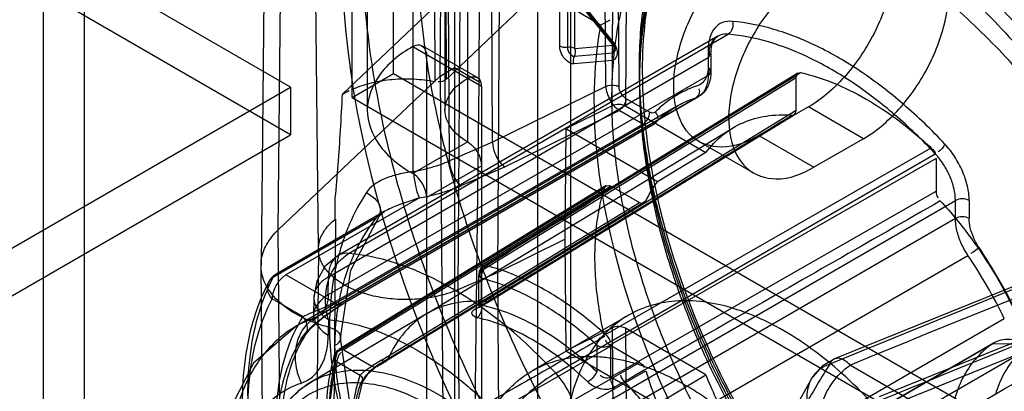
# Model space of a CAD drawing. Header units: millimetres. Extents: x 188 to 1028, y 131 to 1566.
# Tile 304 of 326: x 950 to 975, y 1151 to 1161. Entities that reach past the tile are written whole.
import ezdxf

# ---------------------------------------------------------------- set-up
doc = ezdxf.new("R2010")
doc.units = ezdxf.units.MM
doc.header["$LTSCALE"] = 110.325218
doc.layers.get('0').update_dxf_attribs({"linetype": 'CONTINUOUS'})

msp = doc.modelspace()

# ---------------------------------------------------------------- linework, layer by layer
at = {"color": 7, "linetype": 'CONTINUOUS'}
for p, q in [((961.077, 1171.777), (961.077, 1147.278)), ((964.066, 1146.396), (964.066, 1171.708)), ((960.705, 1159.42), (960.809, 1171.622)), ((963.218, 1145.906), (963.218, 1171.218)), ((960.001, 1170.79), (960.001, 1156.91)), ((961.415, 1157.726), (961.415, 1169.974)), ((958.829, 1169.157), (958.829, 1158.543)), ((960.829, 1169.157), (960.829, 1158.543)), ((960.536, 1168.53), (960.572, 1159.276)), ((960.866, 1159.338), (960.826, 1168.592)), ((956.539, 1155.462), (956.651, 1167.672)), ((951.551, 1131.169), (951.551, 1167.504)), ((964.971, 1159.154), (964.909, 1167.36)), ((957.574, 1154.961), (957.443, 1167.21)), ((965.31, 1159.148), (965.248, 1167.351)), ((950.49, 1166.891), (950.49, 1130.557)), ((956.227, 1166.807), (956.096, 1154.559)), ((962.261, 1166.554), (962.179, 1154.363)), ((961.169, 1153.928), (961.248, 1166.117)), ((962.057, 1157.715), (962.003, 1165.925)), ((960.944, 1157.236), (960.892, 1165.446)), ((956.854, 1159.135), (946.955, 1164.85)), ((965.132, 1158.656), (965.174, 1164.146)), ((965.514, 1164.138), (965.472, 1158.649)), ((956.854, 1157.91), (946.955, 1163.625)), ((959.506, 1159.482), (959.506, 1162.911)), ((961.716, 1162.301), (958.193, 1158.953)), ((958.445, 1158.869), (958.445, 1162.298)), ((961.712, 1159.268), (961.716, 1162.301)), ((964.833, 1160.725), (963.222, 1161.688)), ((964.153, 1161.539), (965.143, 1160.308)), ((960.868, 1159.338), (962.968, 1161.333)), ((963.786, 1160.187), (963.786, 1161.506)), ((963.979, 1161.477), (963.979, 1160.157)), ((965.129, 1160.264), (964.139, 1161.496)), ((965.153, 1160.262), (964.163, 1161.493)), ((964.172, 1160.127), (964.172, 1161.447)), ((965.162, 1160.215), (964.172, 1161.447)), ((965.177, 1160.259), (964.187, 1161.49)), ((964.833, 1160.725), (965.08, 1160.868)), ((967.85, 1160.441), (958.081, 1154.801)), ((958.35, 1154.855), (968.119, 1160.495)), ((960.001, 1160.176), (961.768, 1159.155)), ((960.251, 1160.2), (961.665, 1159.384)), ((964.163, 1159.928), (965.153, 1160.017)), ((964.172, 1160.127), (965.162, 1160.215)), ((967.602, 1160.096), (967.602, 1159.437)), ((957.834, 1154.253), (967.602, 1159.892)), ((960.354, 1159.971), (960.354, 1147.316)), ((965.143, 1159.818), (964.153, 1159.729)), ((967.675, 1159.994), (967.675, 1159.539)), ((960.705, 1159.42), (961.077, 1159.635)), ((961.077, 1159.635), (961.712, 1159.268)), ((956.539, 1155.462), (960.705, 1159.42)), ((967.602, 1159.437), (957.827, 1153.793)), ((958.445, 1158.869), (959.506, 1159.482)), ((959.506, 1159.482), (976.123, 1149.888)), ((960.705, 1159.42), (960.809, 1147.124)), ((961.556, 1147.002), (961.712, 1159.268)), ((961.768, 1154.418), (969.864, 1159.383)), ((969.914, 1159.496), (961.817, 1154.531)), ((969.864, 1158.537), (969.864, 1159.383)), ((642.193, 977.466), (956.854, 1159.135)), ((956.854, 1159.135), (956.854, 1157.91)), ((961.768, 1159.155), (961.768, 1148.132)), ((964.971, 1159.154), (962.057, 1157.715)), ((967.279, 1158.854), (957.48, 1153.197)), ((967.353, 1158.887), (957.557, 1153.231)), ((958.445, 1158.869), (975.062, 1149.276)), ((965.488, 1158.844), (966.1, 1158.49)), ((966.784, 1158.632), (956.978, 1152.97)), ((969.864, 1158.537), (962.015, 1153.736)), ((962.37, 1157.085), (965.311, 1158.537)), ((965.132, 1158.656), (963.936, 1158.065)), ((965.923, 1158.184), (965.311, 1158.537)), ((965.472, 1158.649), (967.545, 1157.452)), ((970.183, 1158.624), (968.91, 1157.889)), ((971.597, 1157.808), (970.183, 1158.624)), ((961.965, 1153.624), (969.814, 1158.424)), ((957.968, 1153.591), (965.923, 1158.184)), ((966.173, 1158.159), (958.218, 1153.566)), ((958.254, 1153.594), (966.209, 1158.187)), ((960.335, 1153.295), (968.226, 1158.078)), ((963.936, 1158.065), (963.914, 1155.22)), ((966.298, 1156.702), (963.936, 1158.065)), ((642.193, 976.241), (956.854, 1157.91)), ((968.774, 1156.919), (967.36, 1157.736)), ((968.91, 1157.889), (970.324, 1157.073)), ((971.597, 1157.808), (970.324, 1157.073)), ((961.415, 1157.726), (960.001, 1156.91)), ((962.057, 1157.715), (960.944, 1157.236)), ((964.959, 1152.771), (973.344, 1157.57)), ((963.679, 1151.778), (973.449, 1157.418)), ((973.471, 1157.301), (965.086, 1152.502)), ((967.545, 1157.451), (966.298, 1156.702)), ((973.471, 1157.301), (973.471, 1156.455)), ((960.354, 1156.297), (961.768, 1157.114)), ((961.243, 1156.6), (962.37, 1157.085)), ((958.057, 1152.325), (964.934, 1156.541)), ((964.977, 1156.601), (958.1, 1152.385)), ((965.104, 1156.59), (958.227, 1152.374)), ((965.104, 1156.59), (965.834, 1156.168)), ((960.171, 1156.286), (956.736, 1154.303)), ((958, 1155.742), (958.005, 1156.284)), ((964.198, 1150.578), (973.966, 1156.218)), ((965.341, 1151.815), (973.471, 1156.455)), ((973.966, 1155.763), (973.966, 1156.218)), ((974.319, 1156.218), (974.319, 1155.763)), ((959.199, 1152.109), (965.834, 1156.168)), ((959.322, 1152.099), (965.961, 1156.157)), ((965.998, 1156.2), (959.358, 1152.141)), ((956.415, 1154.251), (959.073, 1155.786)), ((959.268, 1155.934), (956.486, 1154.327)), ((958.01, 1155.738), (957.915, 1143.542)), ((959.15, 1155.84), (959.268, 1155.934)), ((964.191, 1150.119), (973.966, 1155.763)), ((956.651, 1143.174), (956.539, 1155.462)), ((962.179, 1154.363), (963.915, 1155.22)), ((963.914, 1155.22), (963.936, 1152.35)), ((957.574, 1154.977), (957.443, 1142.728)), ((964.489, 1149.15), (974.289, 1154.807)), ((956.227, 1142.288), (956.096, 1154.537)), ((957.968, 1153.591), (956.736, 1154.303)), ((957.827, 1153.793), (957.834, 1154.253)), ((961.169, 1153.928), (962.179, 1154.363)), ((961.697, 1153.531), (961.697, 1154.308)), ((961.768, 1153.587), (961.768, 1154.418)), ((961.771, 1154.216), (961.771, 1153.53)), ((962.179, 1154.363), (962.262, 1142.055)), ((957.172, 1153.234), (956.382, 1153.69)), ((957.453, 1153.726), (957.446, 1153.282)), ((961.169, 1153.928), (961.248, 1141.618)), ((961.768, 1153.587), (962.015, 1153.736)), ((961.656, 1153.46), (961.904, 1153.609)), ((961.697, 1153.531), (961.716, 1153.472)), ((961.716, 1153.473), (961.964, 1153.621)), ((960.357, 1153.304), (957.369, 1151.536)), ((965.547, 1153.264), (963.072, 1151.835)), ((965.411, 1147.521), (975.224, 1153.187)), ((957.833, 1153.155), (957.827, 1152.751)), ((963.936, 1152.35), (965.132, 1152.941)), ((965.132, 1152.941), (965.204, 1143.508)), ((965.472, 1152.933), (965.543, 1143.502)), ((967.545, 1151.736), (965.472, 1152.933)), ((958.227, 1148.542), (965.104, 1152.477)), ((964.735, 1152.504), (964.735, 1151.818)), ((965.086, 1152.502), (965.086, 1151.671)), ((965.834, 1152.055), (965.104, 1152.477)), ((975.89, 1152.43), (966.066, 1146.757)), ((969.982, 1149.681), (974.932, 1152.538)), ((974.961, 1152.556), (970.011, 1149.698)), ((974.932, 1152.538), (975.897, 1152.518)), ((958.227, 1152.374), (958.947, 1151.958)), ((963.936, 1152.35), (966.298, 1150.986)), ((958.053, 1152.069), (958.647, 1151.726)), ((959.199, 1152.109), (958.947, 1151.958)), ((958.947, 1148.126), (965.834, 1152.055)), ((959.072, 1151.946), (959.324, 1152.097)), ((959.36, 1152.14), (959.109, 1151.989)), ((971.263, 1151.987), (978.528, 1147.793)), ((959.358, 1148.048), (965.997, 1151.836)), ((965.341, 1151.815), (965.086, 1151.671)), ((966.298, 1150.986), (967.545, 1151.736)), ((965.45, 1151.562), (965.194, 1151.418))]:
    msp.add_line(p, q, dxfattribs=at)
for points in [[(965.143, 1160.308), (965.128, 1160.278), (965.131, 1160.262), (965.153, 1160.262)], [(965.153, 1160.262), (965.175, 1160.261), (965.178, 1160.245), (965.162, 1160.215)], [(965.213, 1160.117), (965.204, 1160.165), (965.183, 1160.215), (965.153, 1160.262)], [(965.153, 1160.017), (965.188, 1160.031), (965.209, 1160.067), (965.213, 1160.117)], [(964.048, 1159.989), (964.087, 1159.954), (964.126, 1159.933), (964.163, 1159.928)], [(966.243, 1158.492), (966.204, 1158.469), (966.155, 1158.468), (966.1, 1158.49)], [(969.758, 1158.412), (969.814, 1158.424), (969.851, 1158.468), (969.864, 1158.537)], [(986.404, 1158.366), (981.617, 1156.478), (976.435, 1154.405), (970.858, 1152.146)], [(987.344, 1157.278), (982.616, 1155.419), (977.503, 1153.383), (972.005, 1151.169)], [(965.834, 1156.168), (965.901, 1156.145), (965.958, 1156.155), (965.997, 1156.198)], [(958.144, 1152.686), (958.409, 1154.423), (959.151, 1155.841)], [(958.078, 1154.801), (957.742, 1154.517), (957.529, 1154.142), (957.454, 1153.726)], [(961.816, 1154.53), (961.753, 1154.476), (961.713, 1154.402), (961.697, 1154.307)], [(961.903, 1153.612), (961.962, 1153.623), (962.001, 1153.666), (962.015, 1153.736)], [(957.243, 1152.767), (957.396, 1152.949), (957.67, 1153.191), (957.966, 1153.408), (958.218, 1153.566)], [(961.768, 1153.587), (961.698, 1153.532), (961.771, 1153.53)], [(957.446, 1153.282), (957.426, 1153.117), (957.439, 1153.129), (957.555, 1153.231)], [(956.984, 1152.973), (955.905, 1152.031), (955.164, 1150.598), (954.882, 1148.752)], [(959.16, 1149.212), (958.411, 1150.84), (958.144, 1152.69)], [(958.08, 1152.368), (958.049, 1152.345), (958.011, 1152.292), (957.988, 1152.235)], [(958.708, 1151.548), (958.841, 1151.748), (959.071, 1151.945)], [(959.199, 1152.109), (959.264, 1152.087), (959.319, 1152.097), (959.358, 1152.141)], [(970.862, 1152.147), (970.537, 1151.955), (970.286, 1151.677)], [(970.28, 1151.668), (969.301, 1149.916), (968.527, 1147.951), (967.97, 1145.811)], [(958.488, 1150.047), (958.544, 1150.841), (958.708, 1151.546)]]:
    msp.add_lwpolyline(points, dxfattribs=at)
for centre, radius, start, end in [((965.021, 1160.134), 0.2, 355.3332, 38.7942), ((1435.949, 19.525), 1224.311, 111.549831, 112.332619), ((1397.152, 110.001), 1125.662, 111.369559, 112.231212), ((1482.508, -107.268), 1357.719, 111.353658, 112.065323), ((1494.005, -127.65), 1381.157, 111.531114, 112.213269), ((962.745, 1147.062), 14.25, 26.1192, 33.8811), ((962.814, 1147.102), 13.821, 26.1189, 33.8814), ((956.736, 1153.894), 0.5, 119.9999, 152.3682), ((976.114, 1154.94), 10.582, 197.0446, 201.938)]:
    msp.add_arc(centre, radius, start, end, dxfattribs=at)
for centre, major_axis, ratio, start_param, end_param in [((972.059, 1154.364), (-9.742, 17.468), 0.567194, 0.793834, 1.761439), ((973.696, 1153.385), (-6.332, 11.355), 0.567194, 6.883506, 8.032859), ((965.295, 1158.546), (0.25, 0), 0.577342, 0.785441, 2.278373), ((965.295, 1152.831), (0.25, 0), 0.577342, 0.785441, 2.278373)]:
    msp.add_ellipse(centre, major_axis=major_axis, ratio=ratio, start_param=start_param, end_param=end_param, dxfattribs=at)
for points, knots in [([(965.834, 1159.664), (965.834, 1160.239), (965.909, 1161.342), (966.286, 1162.884), (966.916, 1164.196), (967.793, 1165.238), (968.895, 1165.967), (970.183, 1166.349), (971.598, 1166.377), (973.097, 1166.064), (974.641, 1165.428), (976.195, 1164.49), (977.719, 1163.275), (979.175, 1161.815), (980.524, 1160.148), (981.727, 1158.322), (982.754, 1156.384), (983.576, 1154.385), (984.172, 1152.376), (984.411, 1151.026), (984.486, 1150.365)], [0, 0, 0, 0, 0.05418, 0.103612, 0.14857, 0.190024, 0.230302, 0.271221, 0.314745, 0.362248, 0.414407, 0.471306, 0.532562, 0.597462, 0.66506, 0.73419, 0.803043, 0.871258, 0.937334, 1, 1, 1, 1]), ([(984.134, 1150.336), (984.06, 1151), (983.817, 1152.354), (983.217, 1154.352), (982.396, 1156.324), (981.372, 1158.238), (980.187, 1160.015), (978.864, 1161.633), (977.498, 1162.996), (976.085, 1164.126), (974.671, 1165.008), (973.22, 1165.65), (971.783, 1166.008), (970.405, 1166.052), (969.132, 1165.767), (968, 1165.134), (967.037, 1164.133), (966.326, 1162.785), (965.914, 1161.175), (965.834, 1160.04), (965.834, 1159.46)], [0, 0, 0, 0, 0.064048, 0.131636, 0.199846, 0.268732, 0.339651, 0.404496, 0.469025, 0.524433, 0.577791, 0.628566, 0.676143, 0.718981, 0.759784, 0.799804, 0.841609, 0.891332, 0.944312, 1, 1, 1, 1]), ([(983.865, 1148.846), (983.865, 1149.441), (983.774, 1150.676), (983.403, 1152.548), (982.804, 1154.458), (981.99, 1156.36), (980.984, 1158.203), (979.809, 1159.938), (978.502, 1161.512), (977.098, 1162.882), (975.637, 1164.014), (974.155, 1164.878), (972.688, 1165.454), (971.27, 1165.724), (969.936, 1165.674), (968.725, 1165.293), (967.688, 1164.589), (966.861, 1163.592), (966.264, 1162.338), (965.906, 1160.863), (965.834, 1159.807), (965.834, 1159.256)], [0, 0, 0, 0, 0.055603, 0.115216, 0.177873, 0.242235, 0.308082, 0.373665, 0.437631, 0.498869, 0.556466, 0.609799, 0.658578, 0.702954, 0.743651, 0.782039, 0.819943, 0.859065, 0.901617, 0.948494, 1, 1, 1, 1]), ([(968.526, 1165.411), (967.961, 1165.085), (966.93, 1164.088), (966.068, 1161.992), (965.907, 1160.408), (965.907, 1159.562)], [0, 0, 0, 0, 0.293171, 0.619802, 1, 1, 1, 1]), ([(965.127, 1158.848), (965.127, 1159.396), (965.198, 1160.448), (965.553, 1161.919), (966.148, 1163.174), (966.975, 1164.177), (968.017, 1164.885), (969.236, 1165.268), (970.58, 1165.315), (972.005, 1165.039), (973.476, 1164.456), (974.958, 1163.586), (976.415, 1162.453), (977.81, 1161.086), (979.109, 1159.52), (980.276, 1157.795), (981.278, 1155.961), (982.091, 1154.065), (982.692, 1152.155), (983.066, 1150.277), (983.158, 1149.037), (983.158, 1148.437)], [0, 0, 0, 0, 0.051207, 0.097984, 0.140578, 0.179831, 0.217935, 0.256582, 0.297575, 0.342237, 0.391226, 0.444648, 0.502172, 0.563149, 0.626719, 0.691872, 0.757376, 0.821564, 0.884232, 0.944043, 1, 1, 1, 1]), ([(980.72, 1148.83), (980.675, 1149.156), (980.562, 1149.809), (980.332, 1150.794), (980.043, 1151.783), (979.693, 1152.781), (979.29, 1153.767), (978.831, 1154.751), (978.326, 1155.707), (977.768, 1156.649), (977.174, 1157.548), (976.543, 1158.411), (975.882, 1159.231), (975.187, 1160), (974.462, 1160.724), (973.725, 1161.384), (972.965, 1161.986), (972.202, 1162.514), (971.429, 1162.974), (970.664, 1163.357), (969.899, 1163.663), (969.151, 1163.889), (968.416, 1164.033), (967.704, 1164.093), (967.019, 1164.069), (966.577, 1163.996), (966.364, 1163.945)], [0, 0, 0, 0, 0.043353, 0.087511, 0.133391, 0.179357, 0.227041, 0.273997, 0.322622, 0.369727, 0.418497, 0.464782, 0.510895, 0.557445, 0.601525, 0.646127, 0.687971, 0.729501, 0.768469, 0.80661, 0.842417, 0.877035, 0.909703, 0.941087, 0.97108, 1, 1, 1, 1]), ([(970.183, 1163.686), (970.474, 1163.855), (971.066, 1164.096), (972, 1163.794), (972.419, 1162.88), (972.368, 1161.765), (971.951, 1160.549), (971.222, 1159.436), (970.55, 1158.836), (970.183, 1158.624)], [0, 0, 0, 0, 0.130229, 0.233173, 0.344877, 0.489739, 0.658606, 0.83605, 1, 1, 1, 1]), ([(970.96, 1164.053), (971.515, 1163.732), (972.617, 1162.993), (974.171, 1161.673), (975.651, 1160.133), (977.026, 1158.407), (978.265, 1156.532), (979.341, 1154.549), (979.94, 1153.169), (980.206, 1152.47)], [0, 0, 0, 0, 0.127514, 0.262983, 0.40497, 0.551704, 0.701196, 0.851337, 1, 1, 1, 1]), ([(971.597, 1157.808), (971.962, 1158.018), (972.629, 1158.612), (973.356, 1159.717), (973.778, 1160.927), (973.836, 1162.045), (973.426, 1162.969), (972.486, 1163.282), (971.89, 1163.039), (971.597, 1162.87)], [0, 0, 0, 0, 0.162891, 0.338516, 0.507397, 0.652857, 0.765205, 0.869083, 1, 1, 1, 1]), ([(958.688, 1162.973), (958.688, 1162.196), (958.786, 1160.594), (959.194, 1158.159), (959.859, 1155.662), (960.768, 1153.149), (961.904, 1150.667), (963.246, 1148.263), (964.267, 1146.733), (964.807, 1145.992)], [0, 0, 0, 0, 0.127255, 0.262171, 0.403516, 0.549764, 0.699177, 0.849893, 1, 1, 1, 1]), ([(960.102, 1162.973), (960.102, 1162.235), (960.196, 1160.713), (960.583, 1158.4), (961.215, 1156.027), (962.078, 1153.64), (963.158, 1151.282), (964.433, 1148.998), (965.404, 1147.544), (965.917, 1146.84)], [0, 0, 0, 0, 0.127238, 0.262139, 0.403472, 0.549707, 0.699107, 0.849807, 1, 1, 1, 1]), ([(968.91, 1157.889), (968.619, 1157.721), (968.027, 1157.48), (967.093, 1157.781), (966.674, 1158.695), (966.725, 1159.811), (967.143, 1161.027), (967.871, 1162.14), (968.543, 1162.74), (968.91, 1162.952)], [0, 0, 0, 0, 0.130229, 0.233173, 0.344877, 0.489739, 0.658606, 0.83605, 1, 1, 1, 1]), ([(970.324, 1162.135), (969.96, 1161.925), (969.292, 1161.331), (968.565, 1160.226), (968.144, 1159.015), (968.086, 1157.898), (968.496, 1156.974), (969.435, 1156.661), (970.031, 1156.904), (970.324, 1157.073)], [0, 0, 0, 0, 0.162891, 0.338516, 0.507397, 0.652857, 0.765205, 0.869083, 1, 1, 1, 1]), ([(974.763, 1161.541), (975.257, 1161.053), (976.211, 1160.013), (977.514, 1158.32), (978.688, 1156.497), (979.71, 1154.581), (980.282, 1153.254), (980.537, 1152.584)], [0, 0, 0, 0, 0.194105, 0.39383, 0.596555, 0.799533, 1, 1, 1, 1]), ([(968.227, 1160.825), (968.141, 1160.833), (967.967, 1160.816), (967.75, 1160.658), (967.624, 1160.401), (967.602, 1160.203), (967.602, 1160.096)], [0, 0, 0, 0, 0.236563, 0.459682, 0.706405, 1, 1, 1, 1]), ([(968.227, 1160.825), (968.245, 1160.764), (968.244, 1160.635), (968.169, 1160.524), (968.119, 1160.495)], [0, 0, 0, 0, 0.523295, 1, 1, 1, 1]), ([(973.694, 1157.669), (973.358, 1158.028), (972.668, 1158.694), (971.565, 1159.544), (970.445, 1160.199), (969.336, 1160.642), (968.587, 1160.794), (968.227, 1160.825)], [0, 0, 0, 0, 0.229316, 0.445787, 0.646976, 0.831612, 1, 1, 1, 1]), ([(965.129, 1160.264), (965.17, 1160.212), (965.198, 1160.148), (965.208, 1160.074), (965.208, 1160.071)], [0, 0, 0, 0, 0.954114, 1, 1, 1, 1]), ([(965.143, 1160.308), (965.202, 1160.235), (965.304, 1160.089), (965.231, 1159.826), (965.143, 1159.818)], [0, 0, 0, 0, 0.515203, 1, 1, 1, 1]), ([(968.119, 1160.495), (968.048, 1160.502), (967.904, 1160.488), (967.724, 1160.357), (967.62, 1160.144), (967.602, 1159.98), (967.602, 1159.892)], [0, 0, 0, 0, 0.235559, 0.459686, 0.70763, 1, 1, 1, 1]), ([(967.675, 1159.994), (967.675, 1160.065), (967.688, 1160.226), (967.769, 1160.395), (967.85, 1160.441)], [0, 0, 0, 0, 0.432129, 1, 1, 1, 1]), ([(973.449, 1157.418), (973.12, 1157.769), (972.448, 1158.418), (971.373, 1159.247), (970.281, 1159.885), (969.2, 1160.317), (968.47, 1160.465), (968.119, 1160.495)], [0, 0, 0, 0, 0.229325, 0.445792, 0.646972, 0.831605, 1, 1, 1, 1]), ([(960.001, 1160.176), (959.668, 1159.983), (959.099, 1159.547), (958.709, 1158.543), (959.099, 1157.539), (959.668, 1157.102), (960.001, 1156.91)], [0, 0, 0, 0, 0.277326, 0.499999, 0.722672, 1, 1, 1, 1]), ([(960.001, 1160.176), (960.052, 1160.205), (960.226, 1160.282), (960.354, 1160.075), (960.354, 1159.971)], [0, 0, 0, 0, 0.365855, 1, 1, 1, 1]), ([(964.153, 1159.729), (964.081, 1159.723), (963.884, 1159.847), (963.786, 1160.052), (963.786, 1160.186)], [0, 0, 0, 0, 0.350921, 1, 1, 1, 1]), ([(969.989, 1159.506), (969.091, 1158.955), (967.294, 1157.851), (964.595, 1156.197), (962.796, 1155.092), (961.896, 1154.54)], [0, 0, 0, 0, 0.333008, 0.666429, 1, 1, 1, 1]), ([(984.486, 1147.427), (984.418, 1146.898), (984.209, 1145.894), (983.625, 1144.536), (982.793, 1143.442), (981.73, 1142.653), (980.476, 1142.205), (979.079, 1142.111), (977.59, 1142.363), (976.049, 1142.942), (974.492, 1143.828), (972.96, 1144.995), (971.49, 1146.413), (970.119, 1148.044), (968.886, 1149.846), (967.825, 1151.766), (966.965, 1153.755), (966.328, 1155.761), (965.931, 1157.732), (965.835, 1159.035), (965.834, 1159.664)], [0, 0, 0, 0, 0.050058, 0.095659, 0.137659, 0.177594, 0.218114, 0.260955, 0.307593, 0.358804, 0.41474, 0.475081, 0.539157, 0.606049, 0.674681, 0.743812, 0.811634, 0.877819, 0.940974, 1, 1, 1, 1]), ([(965.907, 1159.562), (965.907, 1158.287), (966.316, 1155.592), (967.8, 1151.693), (970.047, 1148.049), (972.818, 1145.046), (975.834, 1142.997), (978.849, 1142.08), (980.788, 1142.468), (981.526, 1142.894)], [0, 0, 0, 0, 0.148136, 0.312677, 0.481777, 0.642456, 0.783793, 0.900922, 1, 1, 1, 1]), ([(967.602, 1159.641), (967.602, 1159.569), (967.586, 1159.386), (967.452, 1159.215), (967.346, 1159.18)], [0, 0, 0, 0, 0.389843, 1, 1, 1, 1]), ([(967.675, 1159.539), (967.675, 1159.431), (967.647, 1159.226), (967.513, 1159.002), (967.395, 1158.911), (967.35, 1158.886)], [0, 0, 0, 0, 0.4257, 0.797306, 1, 1, 1, 1]), ([(969.989, 1159.506), (970.272, 1159.443), (970.851, 1159.256), (971.699, 1158.833), (972.545, 1158.267), (973.082, 1157.814), (973.346, 1157.568)], [0, 0, 0, 0, 0.222126, 0.463491, 0.723448, 1, 1, 1, 1]), ([(958.458, 1159.087), (958.614, 1159.154), (958.948, 1159.262), (959.478, 1159.347), (960.028, 1159.357), (960.395, 1159.312), (960.574, 1159.276)], [0, 0, 0, 0, 0.235757, 0.487231, 0.745058, 1, 1, 1, 1]), ([(961.415, 1157.726), (961.248, 1157.822), (960.964, 1158.041), (960.769, 1158.543), (960.964, 1159.045), (961.248, 1159.263), (961.415, 1159.359)], [0, 0, 0, 0, 0.277328, 0.500001, 0.722674, 1, 1, 1, 1]), ([(961.768, 1159.155), (961.768, 1159.215), (961.748, 1159.403), (961.504, 1159.411), (961.415, 1159.359)], [0, 0, 0, 0, 0.36586, 1, 1, 1, 1]), ([(965.834, 1159.46), (965.834, 1159.159), (965.856, 1158.546), (965.953, 1157.611), (966.114, 1156.648), (966.339, 1155.658), (966.629, 1154.65), (966.975, 1153.654), (967.368, 1152.682), (967.801, 1151.744), (968.277, 1150.827), (968.798, 1149.927), (969.365, 1149.044), (969.982, 1148.178), (970.639, 1147.344), (971.35, 1146.532), (972.106, 1145.759), (972.907, 1145.033), (973.731, 1144.377), (974.561, 1143.806), (975.384, 1143.326), (976.181, 1142.943), (976.957, 1142.648), (977.712, 1142.437), (978.456, 1142.31), (979.167, 1142.272), (979.834, 1142.317), (980.465, 1142.44), (981.07, 1142.648), (981.623, 1142.935), (982.114, 1143.285), (982.548, 1143.69), (982.941, 1144.163), (983.288, 1144.704), (983.585, 1145.308), (983.829, 1145.974), (984.017, 1146.694), (984.101, 1147.196), (984.134, 1147.453)], [0, 0, 0, 0, 0.028741, 0.058593, 0.089811, 0.121971, 0.155622, 0.189982, 0.22273, 0.255828, 0.288607, 0.321452, 0.355266, 0.388854, 0.423063, 0.456721, 0.491977, 0.526267, 0.560059, 0.592563, 0.622464, 0.651026, 0.676983, 0.701716, 0.725892, 0.748946, 0.769628, 0.789641, 0.810218, 0.83056, 0.848967, 0.867632, 0.88723, 0.907494, 0.928989, 0.951459, 0.975167, 1, 1, 1, 1]), ([(965.834, 1159.256), (965.834, 1158.66), (965.925, 1157.426), (966.296, 1155.554), (966.895, 1153.643), (967.709, 1151.742), (968.715, 1149.899), (969.89, 1148.164), (971.198, 1146.589), (972.601, 1145.219), (974.062, 1144.088), (975.544, 1143.223), (977.011, 1142.648), (978.429, 1142.378), (979.764, 1142.428), (980.974, 1142.808), (982.011, 1143.513), (982.838, 1144.51), (983.435, 1145.763), (983.793, 1147.238), (983.865, 1148.294), (983.865, 1148.846)], [0, 0, 0, 0, 0.055603, 0.115216, 0.177873, 0.242235, 0.308082, 0.373665, 0.437631, 0.498869, 0.556466, 0.609799, 0.658578, 0.702954, 0.743651, 0.782039, 0.819943, 0.859065, 0.901617, 0.948494, 1, 1, 1, 1]), ([(967.602, 1159.437), (967.602, 1159.346), (967.582, 1159.178), (967.472, 1158.961), (967.345, 1158.876), (967.279, 1158.854)], [0, 0, 0, 0, 0.38292, 0.706304, 1, 1, 1, 1]), ([(964.971, 1159.154), (965.05, 1159.193), (965.178, 1159.2), (965.287, 1159.161), (965.31, 1159.148)], [0, 0, 0, 0, 0.769066, 1, 1, 1, 1]), ([(964.971, 1159.154), (964.972, 1159.033), (965.059, 1158.8), (965.21, 1158.6), (965.311, 1158.537)], [0, 0, 0, 0, 0.503168, 1, 1, 1, 1]), ([(965.488, 1158.844), (965.435, 1158.874), (965.352, 1158.969), (965.311, 1159.089), (965.31, 1159.148)], [0, 0, 0, 0, 0.505979, 1, 1, 1, 1]), ([(967.346, 1159.18), (967.208, 1159.133), (966.939, 1159.02), (966.567, 1158.788), (966.346, 1158.596), (966.243, 1158.492)], [0, 0, 0, 0, 0.332998, 0.664597, 1, 1, 1, 1]), ([(958.005, 1156.284), (958.038, 1156.567), (958.085, 1157.147), (958.144, 1158.037), (958.177, 1158.643), (958.193, 1158.953)], [0, 0, 0, 0, 0.319892, 0.651113, 1, 1, 1, 1]), ([(983.158, 1148.437), (983.158, 1147.889), (983.087, 1146.838), (982.732, 1145.366), (982.137, 1144.111), (981.31, 1143.108), (980.268, 1142.4), (979.049, 1142.017), (977.705, 1141.97), (976.279, 1142.246), (974.808, 1142.829), (973.327, 1143.699), (971.87, 1144.832), (970.475, 1146.199), (969.176, 1147.765), (968.009, 1149.49), (967.007, 1151.324), (966.194, 1153.22), (965.593, 1155.13), (965.219, 1157.008), (965.127, 1158.248), (965.127, 1158.848)], [0, 0, 0, 0, 0.051207, 0.097984, 0.140578, 0.179831, 0.217935, 0.256582, 0.297575, 0.342237, 0.391226, 0.444648, 0.502172, 0.563149, 0.626719, 0.691872, 0.757376, 0.821564, 0.884232, 0.944043, 1, 1, 1, 1]), ([(965.488, 1158.844), (965.488, 1158.783), (965.446, 1158.663), (965.363, 1158.568), (965.311, 1158.537)], [0, 0, 0, 0, 0.500002, 1, 1, 1, 1]), ([(967.279, 1158.854), (967.145, 1158.809), (966.884, 1158.699), (966.523, 1158.474), (966.309, 1158.288), (966.209, 1158.187)], [0, 0, 0, 0, 0.333076, 0.664589, 1, 1, 1, 1]), ([(965.923, 1158.184), (965.975, 1158.213), (966.058, 1158.308), (966.1, 1158.428), (966.1, 1158.49)], [0, 0, 0, 0, 0.489548, 1, 1, 1, 1]), ([(966.244, 1158.214), (966.298, 1158.268), (966.41, 1158.372), (966.59, 1158.512), (966.718, 1158.594), (966.784, 1158.632)], [0, 0, 0, 0, 0.335509, 0.668398, 1, 1, 1, 1]), ([(961.903, 1153.612), (962.777, 1154.145), (964.523, 1155.212), (967.14, 1156.813), (968.885, 1157.879), (969.758, 1158.412)], [0, 0, 0, 0, 0.333595, 0.666817, 1, 1, 1, 1]), ([(967.545, 1157.452), (967.67, 1157.619), (967.956, 1157.923), (968.492, 1158.247), (969.107, 1158.418), (969.538, 1158.429), (969.758, 1158.412)], [0, 0, 0, 0, 0.248667, 0.490782, 0.737788, 1, 1, 1, 1]), ([(961.415, 1157.726), (961.481, 1157.688), (961.601, 1157.576), (961.727, 1157.365), (961.768, 1157.197), (961.768, 1157.114)], [0, 0, 0, 0, 0.313862, 0.656582, 1, 1, 1, 1]), ([(962.057, 1157.715), (962.058, 1157.619), (962.109, 1157.381), (962.253, 1157.169), (962.37, 1157.085)], [0, 0, 0, 0, 0.40051, 1, 1, 1, 1]), ([(974.319, 1156.218), (974.319, 1156.341), (974.285, 1156.6), (974.157, 1156.979), (973.961, 1157.345), (973.789, 1157.567), (973.694, 1157.669)], [0, 0, 0, 0, 0.230079, 0.480835, 0.741539, 1, 1, 1, 1]), ([(960.025, 1156.967), (960.134, 1156.986), (960.346, 1157.031), (960.653, 1157.121), (960.85, 1157.195), (960.944, 1157.236)], [0, 0, 0, 0, 0.344788, 0.678937, 1, 1, 1, 1]), ([(960.944, 1157.236), (960.945, 1157.139), (961.001, 1156.904), (961.13, 1156.687), (961.243, 1156.6)], [0, 0, 0, 0, 0.403304, 1, 1, 1, 1]), ([(973.966, 1156.218), (973.966, 1156.32), (973.937, 1156.534), (973.832, 1156.848), (973.669, 1157.151), (973.527, 1157.335), (973.449, 1157.418)], [0, 0, 0, 0, 0.228964, 0.480832, 0.742738, 1, 1, 1, 1]), ([(960.025, 1156.967), (959.891, 1156.946), (959.635, 1156.897), (959.281, 1156.791), (958.999, 1156.637), (958.855, 1156.499), (958.808, 1156.426)], [0, 0, 0, 0, 0.297722, 0.572385, 0.809747, 1, 1, 1, 1]), ([(960.354, 1156.297), (960.354, 1156.374), (960.317, 1156.534), (960.197, 1156.748), (960.073, 1156.868), (960.001, 1156.91)], [0, 0, 0, 0, 0.313865, 0.656585, 1, 1, 1, 1]), ([(960.025, 1156.967), (960.025, 1156.843), (960.058, 1156.612), (960.12, 1156.383), (960.171, 1156.286)], [0, 0, 0, 0, 0.529604, 1, 1, 1, 1]), ([(960.171, 1156.286), (960.298, 1156.308), (960.546, 1156.361), (960.904, 1156.465), (961.133, 1156.552), (961.243, 1156.6)], [0, 0, 0, 0, 0.344774, 0.678935, 1, 1, 1, 1]), ([(964.689, 1154.773), (964.689, 1154.983), (964.706, 1155.392), (964.787, 1155.985), (964.879, 1156.363), (964.935, 1156.543)], [0, 0, 0, 0, 0.35153, 0.684837, 1, 1, 1, 1]), ([(965.997, 1156.198), (966.025, 1156.258), (966.086, 1156.376), (966.186, 1156.544), (966.26, 1156.651), (966.298, 1156.702)], [0, 0, 0, 0, 0.340934, 0.67397, 1, 1, 1, 1]), ([(958.808, 1156.426), (958.64, 1156.169), (958.425, 1155.765), (958.208, 1155.199), (958.035, 1154.622), (957.895, 1153.872), (957.858, 1153.26), (957.856, 1152.951)], [0, 0, 0, 0, 0.251637, 0.374778, 0.497956, 0.746123, 1, 1, 1, 1]), ([(958.808, 1156.426), (958.862, 1156.396), (958.997, 1156.293), (959.199, 1156.116), (959.164, 1155.818), (959.073, 1155.786)], [0, 0, 0, 0, 0.233205, 0.635805, 1, 1, 1, 1]), ([(960.171, 1156.286), (960.098, 1156.261), (959.955, 1156.214), (959.745, 1156.141), (959.545, 1156.067), (959.313, 1155.965), (959.151, 1155.87), (959.073, 1155.786)], [0, 0, 0, 0, 0.190246, 0.37232, 0.548497, 0.717213, 1, 1, 1, 1]), ([(974.319, 1156.218), (974.267, 1156.248), (974.142, 1156.272), (974.018, 1156.248), (973.966, 1156.218)], [0, 0, 0, 0, 0.500005, 1, 1, 1, 1]), ([(973.577, 1156.207), (972.675, 1155.691), (970.87, 1154.658), (968.16, 1153.113), (966.354, 1152.081), (965.451, 1151.564)], [0, 0, 0, 0, 0.333105, 0.666476, 1, 1, 1, 1]), ([(973.577, 1156.207), (973.86, 1155.902), (974.395, 1155.251), (975.088, 1154.188), (975.662, 1153.057), (975.958, 1152.268), (976.08, 1151.871)], [0, 0, 0, 0, 0.247009, 0.500003, 0.752996, 1, 1, 1, 1]), ([(958.757, 1153.826), (958.603, 1153.873), (958.318, 1153.987), (957.955, 1154.223), (957.696, 1154.507), (957.562, 1154.831), (957.576, 1155.17), (957.735, 1155.487), (957.909, 1155.659), (958.01, 1155.738)], [0, 0, 0, 0, 0.181731, 0.343612, 0.484611, 0.609235, 0.728295, 0.8553, 1, 1, 1, 1]), ([(957.998, 1152.486), (958, 1152.781), (958.042, 1153.365), (958.2, 1154.078), (958.394, 1154.623), (958.642, 1155.164), (958.885, 1155.545), (959.073, 1155.786)], [0, 0, 0, 0, 0.250391, 0.495193, 0.617743, 0.741495, 1, 1, 1, 1]), ([(973.966, 1155.763), (974.018, 1155.793), (974.142, 1155.817), (974.267, 1155.793), (974.319, 1155.763)], [0, 0, 0, 0, 0.499999, 1, 1, 1, 1]), ([(974.289, 1154.807), (974.222, 1154.907), (974.107, 1155.114), (973.996, 1155.437), (973.966, 1155.658), (973.966, 1155.763)], [0, 0, 0, 0, 0.352227, 0.691721, 1, 1, 1, 1]), ([(974.575, 1155.006), (974.522, 1155.085), (974.431, 1155.249), (974.343, 1155.505), (974.319, 1155.68), (974.319, 1155.763)], [0, 0, 0, 0, 0.352356, 0.691751, 1, 1, 1, 1]), ([(957.856, 1152.952), (957.644, 1153.009), (957.248, 1153.148), (956.732, 1153.444), (956.347, 1153.806), (956.116, 1154.223), (956.072, 1154.672), (956.222, 1155.108), (956.421, 1155.35), (956.539, 1155.462)], [0, 0, 0, 0, 0.184361, 0.350252, 0.495612, 0.623107, 0.741422, 0.86336, 1, 1, 1, 1]), ([(957.833, 1153.155), (957.761, 1153.386), (957.722, 1153.818), (957.903, 1154.435), (958.159, 1154.734), (958.35, 1154.855)], [0, 0, 0, 0, 0.387338, 0.659945, 1, 1, 1, 1]), ([(958.35, 1154.855), (958.278, 1154.867), (958.135, 1154.846), (957.955, 1154.719), (957.852, 1154.508), (957.834, 1154.337), (957.834, 1154.253)], [0, 0, 0, 0, 0.237762, 0.458639, 0.703263, 1, 1, 1, 1]), ([(963.679, 1151.778), (962.902, 1152.616), (961.304, 1153.991), (959.288, 1154.777), (958.35, 1154.855)], [0, 0, 0, 0, 0.54853, 1, 1, 1, 1]), ([(964.935, 1152.719), (964.882, 1152.953), (964.792, 1153.415), (964.709, 1154.101), (964.689, 1154.552), (964.689, 1154.773)], [0, 0, 0, 0, 0.346729, 0.680525, 1, 1, 1, 1]), ([(961.896, 1154.54), (961.847, 1154.508), (961.781, 1154.396), (961.767, 1154.276), (961.771, 1154.216)], [0, 0, 0, 0, 0.489626, 1, 1, 1, 1]), ([(964.958, 1152.773), (964.638, 1153.063), (963.988, 1153.583), (962.96, 1154.187), (962.245, 1154.454), (961.896, 1154.54)], [0, 0, 0, 0, 0.363241, 0.697494, 1, 1, 1, 1]), ([(955.758, 1151.193), (955.758, 1151.572), (955.802, 1152.303), (956.016, 1153.337), (956.266, 1153.966), (956.415, 1154.251)], [0, 0, 0, 0, 0.360844, 0.693701, 1, 1, 1, 1]), ([(956.382, 1153.69), (956.321, 1153.759), (956.203, 1153.951), (956.315, 1154.193), (956.415, 1154.251)], [0, 0, 0, 0, 0.442991, 1, 1, 1, 1]), ([(956.736, 1154.303), (956.653, 1154.255), (956.48, 1154.077), (956.382, 1153.837), (956.382, 1153.69)], [0, 0, 0, 0, 0.395154, 1, 1, 1, 1]), ([(957.834, 1154.252), (957.753, 1154.21), (957.605, 1154.102), (957.477, 1153.907), (957.445, 1153.718), (957.478, 1153.527), (957.605, 1153.323), (957.752, 1153.205), (957.833, 1153.155)], [0, 0, 0, 0, 0.20491, 0.376773, 0.492326, 0.609308, 0.787186, 1, 1, 1, 1]), ([(964.735, 1152.504), (964.426, 1152.785), (963.797, 1153.289), (962.801, 1153.874), (962.109, 1154.132), (961.771, 1154.216)], [0, 0, 0, 0, 0.363228, 0.697503, 1, 1, 1, 1]), ([(956.293, 1154.126), (956.139, 1153.832), (955.88, 1153.184), (955.657, 1152.124), (955.611, 1151.376), (955.611, 1150.989)], [0, 0, 0, 0, 0.307959, 0.641366, 1, 1, 1, 1]), ([(955.758, 1150.785), (955.758, 1151.145), (955.799, 1151.84), (956.003, 1152.821), (956.24, 1153.419), (956.382, 1153.69)], [0, 0, 0, 0, 0.360823, 0.693681, 1, 1, 1, 1]), ([(957.827, 1153.793), (957.64, 1153.689), (957.253, 1153.274), (957.64, 1152.859), (957.827, 1152.751)], [0, 0, 0, 0, 0.497557, 1, 1, 1, 1]), ([(957.827, 1153.793), (957.824, 1153.702), (957.799, 1153.528), (957.68, 1153.308), (957.547, 1153.22), (957.48, 1153.197)], [0, 0, 0, 0, 0.377106, 0.707299, 1, 1, 1, 1]), ([(961.169, 1153.928), (961.027, 1153.867), (960.722, 1153.766), (960.239, 1153.681), (959.734, 1153.66), (959.235, 1153.704), (958.911, 1153.777), (958.757, 1153.826)], [0, 0, 0, 0, 0.188922, 0.390018, 0.596888, 0.802512, 1, 1, 1, 1]), ([(957.13, 1152.658), (957.175, 1152.729), (957.295, 1152.875), (957.514, 1153.079), (957.768, 1153.277), (958.018, 1153.45), (958.18, 1153.552), (958.254, 1153.594)], [0, 0, 0, 0, 0.171203, 0.381773, 0.609289, 0.826631, 1, 1, 1, 1]), ([(957.172, 1153.234), (957.249, 1153.271), (957.409, 1153.343), (957.677, 1153.454), (957.868, 1153.533), (957.968, 1153.591)], [0, 0, 0, 0, 0.293581, 0.601384, 1, 1, 1, 1]), ([(957.968, 1153.591), (957.994, 1153.576), (958.082, 1153.536), (958.205, 1153.545), (958.254, 1153.594)], [0, 0, 0, 0, 0.29691, 1, 1, 1, 1]), ([(961.904, 1153.609), (961.637, 1153.637), (961.106, 1153.626), (960.362, 1153.36), (959.751, 1152.849), (959.473, 1152.391), (959.36, 1152.14)], [0, 0, 0, 0, 0.25569, 0.497834, 0.738579, 1, 1, 1, 1]), ([(961.65, 1153.203), (961.59, 1153.216), (961.443, 1153.346), (961.603, 1153.428), (961.656, 1153.46)], [0, 0, 0, 0, 0.49622, 1, 1, 1, 1]), ([(961.65, 1153.203), (961.7, 1153.233), (961.776, 1153.341), (961.785, 1153.469), (961.771, 1153.53)], [0, 0, 0, 0, 0.481682, 1, 1, 1, 1]), ([(961.656, 1153.46), (961.685, 1153.458), (961.751, 1153.487), (961.768, 1153.554), (961.768, 1153.587)], [0, 0, 0, 0, 0.462402, 1, 1, 1, 1]), ([(961.771, 1153.53), (962.02, 1153.478), (962.533, 1153.319), (963.282, 1152.948), (964.03, 1152.444), (964.503, 1152.039), (964.735, 1151.818)], [0, 0, 0, 0, 0.220853, 0.46184, 0.722294, 1, 1, 1, 1]), ([(975.204, 1143.07), (975.204, 1143.392), (975.161, 1144.056), (974.987, 1145.064), (974.704, 1146.096), (974.317, 1147.133), (973.835, 1148.154), (973.266, 1149.14), (972.623, 1150.068), (971.918, 1150.922), (971.165, 1151.684), (970.38, 1152.338), (969.576, 1152.873), (968.772, 1153.276), (967.981, 1153.54), (967.218, 1153.658), (966.499, 1153.625), (965.839, 1153.44), (965.255, 1153.104), (964.763, 1152.626), (964.373, 1152.02), (964.092, 1151.3), (963.924, 1150.481), (963.89, 1149.902), (963.89, 1149.602)], [0, 0, 0, 0, 0.047862, 0.098712, 0.151984, 0.206942, 0.263188, 0.319824, 0.376033, 0.431075, 0.484321, 0.535149, 0.58301, 0.62756, 0.668696, 0.706574, 0.741713, 0.775012, 0.807659, 0.840975, 0.876088, 0.914065, 0.955342, 1, 1, 1, 1]), ([(957.48, 1153.197), (957.137, 1153.087), (956.507, 1152.715), (955.787, 1151.809), (955.36, 1150.624), (955.273, 1149.733), (955.263, 1149.274)], [0, 0, 0, 0, 0.220083, 0.450742, 0.708357, 1, 1, 1, 1]), ([(957.172, 1153.234), (957.012, 1152.98), (956.742, 1152.402), (956.511, 1151.432), (956.438, 1150.346), (956.524, 1149.172), (956.765, 1147.94), (957.021, 1147.116), (957.172, 1146.702)], [0, 0, 0, 0, 0.133995, 0.280977, 0.442084, 0.616868, 0.803679, 1, 1, 1, 1]), ([(957.48, 1153.197), (957.41, 1153.157), (957.29, 1153.062), (957.11, 1152.831), (956.978, 1152.486), (956.964, 1152.107), (957.025, 1151.781), (957.089, 1151.61), (957.13, 1151.523)], [0, 0, 0, 0, 0.127771, 0.243771, 0.468359, 0.70865, 0.8443, 1, 1, 1, 1]), ([(957.13, 1152.658), (957.217, 1152.708), (957.349, 1152.926), (957.245, 1153.147), (957.172, 1153.234)], [0, 0, 0, 0, 0.465275, 1, 1, 1, 1]), ([(964.506, 1151.554), (964.281, 1151.767), (963.829, 1152.155), (963.11, 1152.64), (962.389, 1152.998), (961.892, 1153.153), (961.65, 1153.203)], [0, 0, 0, 0, 0.278595, 0.534818, 0.777642, 1, 1, 1, 1]), ([(957.833, 1153.155), (958.133, 1153.127), (958.755, 1153), (959.676, 1152.631), (960.603, 1152.09), (961.513, 1151.389), (962.081, 1150.838), (962.359, 1150.542)], [0, 0, 0, 0, 0.169639, 0.354773, 0.555793, 0.771605, 1, 1, 1, 1]), ([(957.856, 1152.951), (957.859, 1152.636), (957.898, 1151.998), (958.038, 1151.205), (958.208, 1150.573), (958.422, 1149.948), (958.637, 1149.498), (958.808, 1149.214)], [0, 0, 0, 0, 0.242225, 0.491429, 0.618174, 0.745319, 1, 1, 1, 1]), ([(957.856, 1152.951), (957.939, 1152.929), (958.089, 1152.873), (958.182, 1152.628), (958.059, 1152.522), (957.998, 1152.486)], [0, 0, 0, 0, 0.389628, 0.678693, 1, 1, 1, 1]), ([(957.288, 1146.669), (957.008, 1147.438), (956.619, 1148.92), (956.558, 1151.025), (956.938, 1152.282), (957.241, 1152.764)], [0, 0, 0, 0, 0.391702, 0.727371, 1, 1, 1, 1]), ([(957.13, 1151.523), (957.235, 1151.558), (957.438, 1151.673), (957.66, 1151.958), (957.796, 1152.328), (957.825, 1152.604), (957.827, 1152.751)], [0, 0, 0, 0, 0.220835, 0.45103, 0.707576, 1, 1, 1, 1]), ([(964.935, 1152.719), (964.171, 1152.283), (962.643, 1151.411), (960.351, 1150.098), (958.822, 1149.225), (958.057, 1148.788)], [0, 0, 0, 0, 0.33307, 0.666454, 1, 1, 1, 1]), ([(957.13, 1152.658), (956.979, 1152.418), (956.726, 1151.875), (956.509, 1150.961), (956.44, 1149.939), (956.521, 1148.834), (956.748, 1147.675), (956.988, 1146.9), (957.13, 1146.51)], [0, 0, 0, 0, 0.134001, 0.280983, 0.442085, 0.616862, 0.803671, 1, 1, 1, 1]), ([(959.073, 1148.91), (958.88, 1149.178), (958.638, 1149.605), (958.394, 1150.207), (958.203, 1150.811), (958.045, 1151.571), (958.001, 1152.184), (957.998, 1152.486)], [0, 0, 0, 0, 0.25963, 0.387483, 0.514054, 0.760861, 1, 1, 1, 1]), ([(964.735, 1152.504), (964.78, 1152.467), (964.909, 1152.435), (965.032, 1152.468), (965.086, 1152.502)], [0, 0, 0, 0, 0.47634, 1, 1, 1, 1]), ([(974.932, 1152.538), (974.78, 1152.439), (974.493, 1152.192), (974.161, 1151.71), (974.01, 1151.338), (973.949, 1151.14)], [0, 0, 0, 0, 0.313319, 0.643191, 1, 1, 1, 1]), ([(976.889, 1151.409), (976.827, 1151.521), (976.69, 1151.737), (976.454, 1152.027), (976.195, 1152.273), (975.925, 1152.464), (975.652, 1152.593), (975.388, 1152.653), (975.141, 1152.64), (974.995, 1152.579), (974.932, 1152.538)], [0, 0, 0, 0, 0.155526, 0.307425, 0.451742, 0.58523, 0.705821, 0.813218, 0.909593, 1, 1, 1, 1]), ([(975.897, 1152.518), (975.757, 1152.427), (975.494, 1152.2), (975.189, 1151.758), (975.05, 1151.416), (974.995, 1151.235)], [0, 0, 0, 0, 0.313312, 0.643199, 1, 1, 1, 1]), ([(957.983, 1148.707), (957.894, 1149.124), (957.769, 1149.942), (957.761, 1151.132), (957.888, 1151.887), (957.988, 1152.234)], [0, 0, 0, 0, 0.35926, 0.695441, 1, 1, 1, 1]), ([(958.057, 1152.324), (957.957, 1151.978), (957.831, 1151.226), (957.84, 1150.033), (957.966, 1149.21), (958.057, 1148.788)], [0, 0, 0, 0, 0.302509, 0.636762, 1, 1, 1, 1]), ([(961.415, 1148.173), (961.415, 1148.232), (961.417, 1148.403), (961.43, 1148.682), (961.462, 1149.01), (961.511, 1149.333), (961.58, 1149.659), (961.673, 1149.99), (961.775, 1150.267), (961.876, 1150.493), (961.963, 1150.665), (962.064, 1150.841), (962.179, 1151.014), (962.313, 1151.19), (962.463, 1151.36), (962.638, 1151.528), (962.832, 1151.685), (963.054, 1151.83), (963.297, 1151.957), (963.565, 1152.063), (963.852, 1152.142), (964.162, 1152.194), (964.489, 1152.215), (964.835, 1152.204), (965.194, 1152.158), (965.567, 1152.078), (965.949, 1151.963), (966.34, 1151.812), (966.736, 1151.627), (967.136, 1151.407), (967.537, 1151.154), (967.936, 1150.869), (968.332, 1150.554), (968.721, 1150.209), (969.102, 1149.838), (969.473, 1149.442), (969.831, 1149.023), (970.176, 1148.583), (970.505, 1148.124), (970.815, 1147.651), (971.106, 1147.165), (971.376, 1146.669), (971.625, 1146.165), (971.85, 1145.654), (972.052, 1145.14), (972.23, 1144.625), (972.381, 1144.111), (972.507, 1143.602), (972.605, 1143.098), (972.676, 1142.603), (972.719, 1142.118), (972.729, 1141.799), (972.729, 1141.641)], [0, 0, 0, 0, 0.008712, 0.025464, 0.041586, 0.057668, 0.074036, 0.091012, 0.10883, 0.117884, 0.127744, 0.13741, 0.148093, 0.158574, 0.17028, 0.181809, 0.194624, 0.207354, 0.221223, 0.235184, 0.25017, 0.265476, 0.281854, 0.298777, 0.316824, 0.335586, 0.35545, 0.376122, 0.397857, 0.420418, 0.443947, 0.468252, 0.493355, 0.519131, 0.545515, 0.572427, 0.599782, 0.627498, 0.655477, 0.683636, 0.711665, 0.739683, 0.767559, 0.79524, 0.82265, 0.849688, 0.876234, 0.902247, 0.927686, 0.952455, 0.976617, 1, 1, 1, 1]), ([(971.263, 1151.987), (971.216, 1152.027), (971.116, 1152.117), (970.955, 1152.177), (970.807, 1152.133), (970.744, 1152.057), (970.732, 1152.005)], [0, 0, 0, 0, 0.327311, 0.570245, 0.769584, 1, 1, 1, 1]), ([(958.053, 1152.069), (957.957, 1151.735), (957.834, 1151.006), (957.843, 1149.851), (957.965, 1149.055), (958.053, 1148.646)], [0, 0, 0, 0, 0.302489, 0.636766, 1, 1, 1, 1]), ([(959.109, 1151.989), (959.026, 1151.94), (958.844, 1151.789), (958.686, 1151.598), (958.64, 1151.466)], [0, 0, 0, 0, 0.407096, 1, 1, 1, 1]), ([(958.647, 1151.726), (958.691, 1151.774), (958.788, 1151.857), (958.894, 1151.927), (958.947, 1151.958)], [0, 0, 0, 0, 0.511349, 1, 1, 1, 1]), ([(958.947, 1151.958), (958.975, 1151.942), (959.04, 1151.923), (959.098, 1151.964), (959.109, 1151.989)], [0, 0, 0, 0, 0.544272, 1, 1, 1, 1]), ([(970.732, 1152.005), (970.469, 1151.605), (969.98, 1150.759), (969.369, 1149.393), (968.871, 1147.916), (968.621, 1146.885), (968.515, 1146.355)], [0, 0, 0, 0, 0.234975, 0.479395, 0.734188, 1, 1, 1, 1]), ([(970.732, 1152.005), (970.622, 1151.974), (970.425, 1151.864), (970.183, 1151.558), (970.115, 1151.153), (970.213, 1150.742), (970.346, 1150.518), (970.428, 1150.412)], [0, 0, 0, 0, 0.177419, 0.344573, 0.598021, 0.789288, 1, 1, 1, 1]), ([(970.428, 1150.412), (970.431, 1150.637), (970.507, 1151.031), (970.798, 1151.58), (971.08, 1151.861), (971.263, 1151.987)], [0, 0, 0, 0, 0.362294, 0.642487, 1, 1, 1, 1]), ([(956.03, 1148.544), (956.03, 1148.878), (956.081, 1149.52), (956.346, 1150.407), (956.79, 1151.108), (957.382, 1151.59), (958.086, 1151.848), (958.915, 1151.878), (959.846, 1151.655), (960.817, 1151.175), (961.761, 1150.48), (962.626, 1149.632), (963.41, 1148.65), (964.084, 1147.575), (964.623, 1146.451), (965.012, 1145.335), (965.252, 1144.25), (965.311, 1143.531), (965.311, 1143.185)], [0, 0, 0, 0, 0.060671, 0.116055, 0.166514, 0.208848, 0.252363, 0.300259, 0.357202, 0.424414, 0.495588, 0.569139, 0.643598, 0.723295, 0.798863, 0.86949, 0.937339, 1, 1, 1, 1]), ([(958.415, 1150.149), (958.415, 1150.337), (958.431, 1150.703), (958.507, 1151.232), (958.595, 1151.567), (958.647, 1151.726)], [0, 0, 0, 0, 0.352542, 0.685824, 1, 1, 1, 1]), ([(958.647, 1151.726), (958.685, 1151.69), (958.747, 1151.59), (958.681, 1151.489), (958.64, 1151.466)], [0, 0, 0, 0, 0.528607, 1, 1, 1, 1]), ([(963.679, 1151.778), (963.483, 1151.658), (963.148, 1151.425), (962.701, 1151.01), (962.468, 1150.714), (962.359, 1150.542)], [0, 0, 0, 0, 0.379894, 0.667678, 1, 1, 1, 1]), ([(964.198, 1150.578), (964.184, 1150.799), (964.087, 1151.231), (963.845, 1151.602), (963.679, 1151.778)], [0, 0, 0, 0, 0.479448, 1, 1, 1, 1]), ([(964.735, 1151.818), (964.712, 1151.764), (964.65, 1151.664), (964.56, 1151.587), (964.506, 1151.554)], [0, 0, 0, 0, 0.479483, 1, 1, 1, 1]), ([(965.194, 1151.418), (965.16, 1151.455), (965.109, 1151.533), (965.089, 1151.624), (965.086, 1151.671)], [0, 0, 0, 0, 0.518767, 1, 1, 1, 1]), ([(968.428, 1149.981), (968.313, 1150.168), (968.094, 1150.549), (967.799, 1151.135), (967.626, 1151.535), (967.545, 1151.736)], [0, 0, 0, 0, 0.335122, 0.669179, 1, 1, 1, 1]), ([(967.996, 1147.155), (968.895, 1147.679), (970.693, 1148.726), (973.386, 1150.301), (975.182, 1151.348), (976.08, 1151.871)], [0, 0, 0, 0, 0.333518, 0.666895, 1, 1, 1, 1]), ([(955.263, 1148.213), (955.267, 1148.532), (955.319, 1149.14), (955.555, 1149.983), (955.94, 1150.686), (956.47, 1151.221), (956.905, 1151.447), (957.13, 1151.523)], [0, 0, 0, 0, 0.236345, 0.449639, 0.644046, 0.823838, 1, 1, 1, 1]), ([(957.37, 1151.537), (956.911, 1151.267), (956.124, 1150.287), (955.958, 1149.085), (955.958, 1148.443)], [0, 0, 0, 0, 0.452557, 1, 1, 1, 1]), ([(964.959, 1143.186), (964.959, 1143.539), (964.895, 1144.274), (964.637, 1145.383), (964.224, 1146.503), (963.672, 1147.596), (963.002, 1148.621), (962.235, 1149.541), (961.404, 1150.318), (960.54, 1150.924), (959.672, 1151.338), (958.827, 1151.544), (958.033, 1151.526), (957.326, 1151.272), (956.748, 1150.791), (956.329, 1150.113), (956.08, 1149.274), (956.031, 1148.662), (956.031, 1148.341)], [0, 0, 0, 0, 0.066591, 0.138543, 0.214232, 0.291401, 0.369094, 0.444899, 0.516763, 0.583191, 0.64337, 0.697248, 0.745785, 0.791134, 0.836287, 0.885017, 0.939326, 1, 1, 1, 1]), ([(958.64, 1151.466), (958.602, 1151.351), (958.465, 1150.856), (958.416, 1150.339), (958.416, 1149.946)], [0, 0, 0, 0, 0.234153, 1, 1, 1, 1]), ([(964.506, 1151.554), (964.58, 1151.484), (964.793, 1151.359), (965.07, 1151.348), (965.194, 1151.418)], [0, 0, 0, 0, 0.416536, 1, 1, 1, 1]), ([(967.994, 1147.156), (967.936, 1147.353), (967.805, 1147.75), (967.57, 1148.342), (967.294, 1148.933), (966.978, 1149.517), (966.629, 1150.082), (966.256, 1150.614), (965.864, 1151.108), (965.59, 1151.415), (965.45, 1151.562)], [0, 0, 0, 0, 0.120582, 0.243524, 0.372161, 0.501662, 0.631248, 0.759946, 0.881126, 1, 1, 1, 1])]:
    msp.add_open_spline(points, degree=3, knots=knots, dxfattribs=at)
for points in [[(963.979, 1160.157), (963.915, 1160.147), (963.842, 1160.154), (963.786, 1160.187)], [(964.172, 1160.127), (964.116, 1160.159), (964.043, 1160.167), (963.979, 1160.157)], [(963.979, 1160.157), (963.979, 1160.096), (964.008, 1160.034), (964.048, 1159.989)], [(964.163, 1159.928), (964.194, 1159.986), (964.196, 1160.065), (964.172, 1160.127)], [(965.153, 1160.017), (965.121, 1159.958), (965.119, 1159.88), (965.143, 1159.818)], [(965.162, 1160.215), (965.186, 1160.153), (965.184, 1160.075), (965.153, 1160.017)], [(967.602, 1159.892), (967.661, 1159.926), (967.661, 1160.062), (967.602, 1160.096)], [(964.153, 1159.729), (964.129, 1159.791), (964.131, 1159.87), (964.163, 1159.928)], [(967.602, 1159.641), (967.661, 1159.607), (967.661, 1159.471), (967.602, 1159.437)], [(969.864, 1159.383), (969.864, 1159.441), (969.932, 1159.519), (969.989, 1159.506)], [(960.868, 1159.338), (960.813, 1159.286), (960.727, 1159.255), (960.653, 1159.269)], [(958.193, 1158.953), (958.249, 1158.987), (958.306, 1159.02), (958.366, 1159.045)], [(967.279, 1158.854), (967.351, 1158.896), (967.411, 1159.011), (967.375, 1159.086)], [(966.243, 1158.492), (966.277, 1158.443), (966.344, 1158.351), (966.293, 1158.322)], [(966.209, 1158.187), (966.166, 1158.144), (966.086, 1158.11), (966.033, 1158.141)], [(966.244, 1158.214), (966.225, 1158.194), (966.202, 1158.175), (966.176, 1158.157)], [(973.346, 1157.568), (973.396, 1157.522), (973.455, 1157.463), (973.455, 1157.394)], [(973.694, 1157.669), (973.657, 1157.589), (973.598, 1157.513), (973.521, 1157.469)], [(964.935, 1156.543), (964.952, 1156.599), (965.053, 1156.619), (965.104, 1156.59)], [(973.471, 1156.455), (973.471, 1156.396), (973.481, 1156.327), (973.521, 1156.284)], [(974.575, 1155.006), (974.51, 1154.949), (974.44, 1154.897), (974.365, 1154.854)], [(961.768, 1154.418), (961.768, 1154.477), (961.839, 1154.554), (961.896, 1154.54)], [(956.415, 1154.251), (956.448, 1154.314), (956.543, 1154.385), (956.605, 1154.349)], [(961.771, 1154.216), (961.707, 1154.236), (961.712, 1154.38), (961.768, 1154.418)], [(964.735, 1152.504), (964.74, 1152.59), (964.801, 1152.682), (964.878, 1152.72)], [(964.959, 1152.771), (965.01, 1152.724), (965.07, 1152.665), (965.07, 1152.596)], [(965.104, 1152.477), (965.047, 1152.51), (964.986, 1152.559), (964.971, 1152.623)], [(958.053, 1152.069), (957.997, 1152.106), (957.944, 1152.227), (958, 1152.264)], [(958.053, 1152.069), (958.072, 1152.156), (958.088, 1152.263), (958.161, 1152.312)], [(958.057, 1152.325), (958.074, 1152.381), (958.176, 1152.403), (958.227, 1152.374)], [(965.834, 1152.055), (965.886, 1152.025), (965.941, 1151.983), (965.958, 1151.925)], [(965.086, 1151.671), (965.007, 1151.629), (964.877, 1151.655), (964.825, 1151.727)], [(965.45, 1151.562), (965.407, 1151.609), (965.355, 1151.664), (965.355, 1151.727)]]:
    msp.add_open_spline(points, degree=3, dxfattribs=at)

doc.saveas('drawing.dxf')
